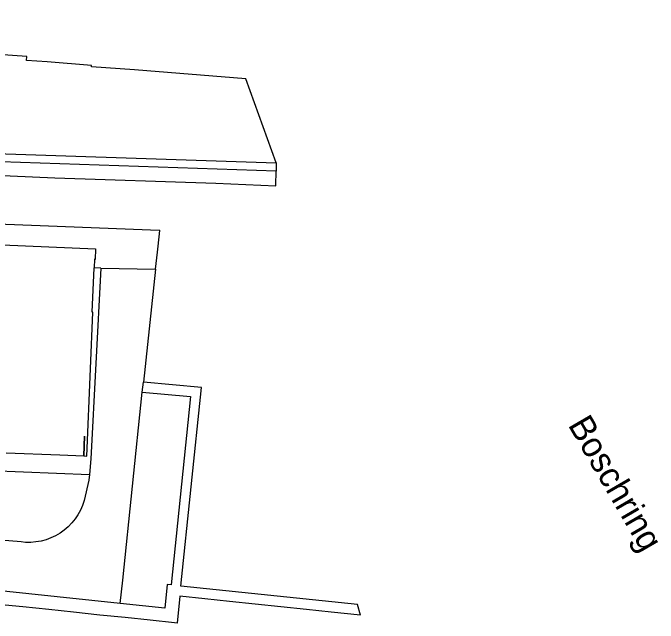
# Model space of a CAD drawing. Extents: x 131000 to 133013, y 393000 to 396501.
# Drawn here: x 131906.3 to 131970.6, y 393878.3 to 393939.2 of the extents above; entities that cross this region are included whole.
import ezdxf

# ---------------------------------------------------------------- set-up
doc = ezdxf.new("R2010")
doc.units = 0
doc.layers.add('gg-anno-openbare ruimte label', color=7, linetype='Continuous')
doc.layers.add('gx-grn-maaiveld', color=7, linetype='Continuous')

msp = doc.modelspace()

# ---------------------------------------------------------------- linework, layer by layer
at = {"layer": 'gx-grn-maaiveld'}
for p, q in [((131932.511, 393924.197), (131929.489, 393932.59)), ((131932.511, 393924.197), (131932.497, 393923.378)), ((131915.029, 393913.693), (131914.368, 393913.723)), ((131915.029, 393913.693), (131920.492, 393913.579)), ((131920.492, 393913.579), (131919.275, 393902.318)), ((131919.168, 393901.324), (131919.275, 393902.318))]:
    msp.add_line(p, q, dxfattribs=at)
for points in [[(131822.476, 393939.155), (131821.636, 393935.669), (131837.08, 393931.728), (131852.935, 393927.661), (131853.484, 393929.842), (131869.353, 393926.292), (131897.561, 393925.352), (131932.511, 393924.197)], [(131932.497, 393923.378), (131901.115, 393924.417), (131869.186, 393925.48), (131854.059, 393928.877), (131853.499, 393926.688), (131837.564, 393930.766), (131820.685, 393935.092)], [(131914.089, 393933.774), (131914.099, 393933.918), (131909.694, 393934.257), (131907.626, 393934.416), (131907.655, 393934.791), (131904.31, 393935.049)], [(131929.489, 393932.59), (131918.375, 393933.463), (131914.089, 393933.774)], [(131868.932, 393924.567), (131871.824, 393924.437), (131910.463, 393922.697), (131926.486, 393922.158), (131932.47, 393921.887), (131932.473, 393921.957), (131932.497, 393923.378)], [(131868.733, 393919.525), (131871.627, 393919.411), (131920.847, 393917.477), (131920.914, 393917.479)], [(131920.492, 393913.579), (131920.675, 393915.274), (131920.875, 393917.122), (131920.914, 393917.479)], [(131873.146, 393913.858), (131873.251, 393916.317), (131873.359, 393917.364), (131914.5, 393915.604)], [(131914.5, 393915.604), (131914.456, 393914.568), (131914.404, 393914.57), (131914.368, 393913.723)], [(131905.593, 393895.275), (131910.947, 393895.051), (131913.323, 393894.952), (131913.415, 393896.92), (131913.331, 393894.952), (131913.631, 393894.939), (131914, 393903.639), (131914.241, 393909.302), (131914.181, 393909.305), (131914.368, 393913.723)], [(131915.029, 393913.693), (131914.032, 393894.659), (131913.899, 393893.113)], [(131940.9, 393879.083), (131940.616, 393880.118), (131923.012, 393881.954), (131925.063, 393901.79), (131919.275, 393902.318)], [(131916.968, 393880.247), (131917.213, 393882.578), (131919.168, 393901.324)], [(131919.168, 393901.324), (131923.973, 393900.885), (131922.03, 393882.09), (131922.029, 393882.08), (131921.654, 393882.119)], [(131913.899, 393893.113), (131913.848, 393892.524), (131913.369, 393890.512), (131913.206, 393890.022), (131912.999, 393889.549), (131912.752, 393889.096), (131912.464, 393888.668), (131912.139, 393888.266), (131911.78, 393887.896), (131911.389, 393887.559), (131910.969, 393887.258), (131910.524, 393886.997), (131910.057, 393886.776), (131909.573, 393886.598), (131909.074, 393886.464), (131908.566, 393886.375), (131908.051, 393886.332), (131907.535, 393886.335), (131907.087, 393886.375), (131872.075, 393889.227)], [(131900.666, 393892.266), (131900.728, 393893.64), (131913.899, 393893.113)], [(131916.968, 393880.247), (131886.167, 393883.479), (131885.313, 393883.592)], [(131921.654, 393882.119), (131921.408, 393879.781), (131916.968, 393880.247)], [(131940.9, 393879.083), (131937.999, 393879.386), (131935.531, 393879.643), (131927.86, 393880.443), (131925.387, 393880.701), (131922.91, 393880.96), (131922.63, 393878.278), (131922.377, 393878.305), (131919.939, 393878.561), (131917.462, 393878.821), (131914.949, 393879.085), (131912.316, 393879.361), (131909.836, 393879.621), (131907.252, 393879.892), (131904.785, 393880.151)]]:
    msp.add_lwpolyline(points, dxfattribs=at)

# ---------------------------------------------------------------- texts
at = {"layer": 'gg-anno-openbare ruimte label'}
msp.add_text('Boschring', height=2.5, rotation=300.2, dxfattribs=at).set_placement((131961.544, 393898.052))

doc.saveas('drawing.dxf')
